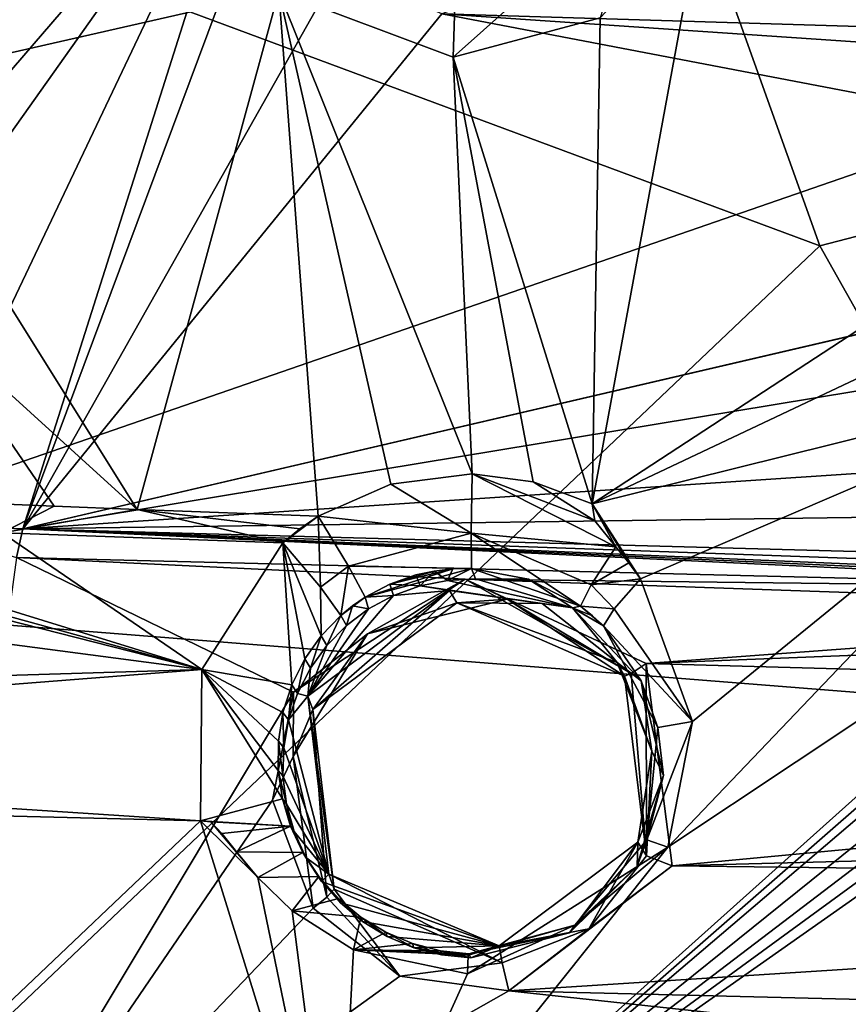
# Model space of a CAD drawing. Header units: millimetres. Extents: x -147 to 294, y -82 to 275.
# Tile 468 of 609: x 211 to 220, y 233 to 244. Entities that reach past the tile are written whole.
import ezdxf

# ---------------------------------------------------------------- set-up
doc = ezdxf.new("R2010")
doc.units = ezdxf.units.MM
doc.header["$LTSCALE"] = 67.506716
for name, color, linetype in [('1594', 7, 'CONTINUOUS'), ('1596', 7, 'CONTINUOUS'), ('1606', 7, 'CONTINUOUS'), ('1637', 7, 'CONTINUOUS'), ('1638', 7, 'CONTINUOUS'), ('1639', 7, 'CONTINUOUS'), ('1640', 7, 'CONTINUOUS'), ('1641', 7, 'CONTINUOUS'), ('1642', 7, 'CONTINUOUS'), ('1643', 7, 'CONTINUOUS'), ('1670', 7, 'CONTINUOUS'), ('1681', 7, 'CONTINUOUS'), ('1879', 7, 'CONTINUOUS'), ('2223', 7, 'CONTINUOUS'), ('2567', 7, 'CONTINUOUS'), ('2568', 7, 'CONTINUOUS'), ('2569', 7, 'CONTINUOUS'), ('2570', 7, 'CONTINUOUS'), ('2571', 7, 'CONTINUOUS'), ('2572', 7, 'CONTINUOUS'), ('2573', 7, 'CONTINUOUS'), ('2574', 7, 'CONTINUOUS'), ('3779', 7, 'CONTINUOUS'), ('3780', 7, 'CONTINUOUS'), ('499', 7, 'CONTINUOUS'), ('557', 7, 'CONTINUOUS'), ('841', 7, 'CONTINUOUS')]:
    doc.layers.add(name, color=color, linetype=linetype)

msp = doc.modelspace()

# ---------------------------------------------------------------- linework, layer by layer
at = {"layer": '1594', "linetype": 'CONTINUOUS'}
for points in [[(217.224, 238.537, -6.839), (227.53, 245.272, -6.758), (223.469, 241.488, -6.709), (217.224, 238.537, -6.839)], [(223.226, 240.026, -6.748), (217.224, 238.537, -6.839), (223.469, 241.488, -6.709), (223.226, 240.026, -6.748)], [(217.772, 237.687, -6.869), (217.224, 238.537, -6.839), (223.226, 240.026, -6.748), (217.772, 237.687, -6.869)], [(218.365, 236.069, -6.937), (217.772, 237.687, -6.869), (223.226, 240.026, -6.748), (218.365, 236.069, -6.937)], [(218.085, 234.643, -7.021), (218.365, 236.069, -6.937), (223.226, 240.026, -6.748), (218.085, 234.643, -7.021)], [(223.904, 238.513, -6.802), (218.085, 234.643, -7.021), (223.226, 240.026, -6.748), (223.904, 238.513, -6.802)], [(217.256, 238.343, -6.848), (217.224, 238.537, -6.839), (217.494, 238.048, -6.857), (217.256, 238.343, -6.848)], [(217.494, 238.048, -6.857), (217.224, 238.537, -6.839), (217.64, 237.867, -6.863), (217.494, 238.048, -6.857)], [(217.64, 237.867, -6.863), (217.224, 238.537, -6.839), (217.772, 237.687, -6.869), (217.64, 237.867, -6.863)], [(214.334, 229.943, -7.529), (218.085, 234.643, -7.021), (223.904, 238.513, -6.802), (214.334, 229.943, -7.529)], [(224.013, 238.398, -6.807), (214.334, 229.943, -7.529), (223.904, 238.513, -6.802), (224.013, 238.398, -6.807)], [(224.128, 238.29, -6.812), (214.334, 229.943, -7.529), (224.013, 238.398, -6.807), (224.128, 238.29, -6.812)], [(224.427, 238.061, -6.823), (214.334, 229.943, -7.529), (224.128, 238.29, -6.812), (224.427, 238.061, -6.823)], [(224.754, 237.878, -6.833), (214.334, 229.943, -7.529), (224.427, 238.061, -6.823), (224.754, 237.878, -6.833)], [(225.047, 237.763, -6.842), (214.334, 229.943, -7.529), (224.754, 237.878, -6.833), (225.047, 237.763, -6.842)], [(225.351, 237.684, -6.85), (214.334, 229.943, -7.529), (225.047, 237.763, -6.842), (225.351, 237.684, -6.85)], [(210.432, 232.711, -7.54), (212.782, 234.944, -7.222), (214.334, 229.943, -7.529), (210.432, 232.711, -7.54)], [(212.899, 234.932, -7.217), (213.432, 234.301, -7.236), (212.782, 234.944, -7.222), (212.899, 234.932, -7.217)], [(212.782, 234.944, -7.222), (213.432, 234.301, -7.236), (214.334, 229.943, -7.529), (212.782, 234.944, -7.222)], [(213.19, 234.592, -7.227), (213.432, 234.301, -7.236), (212.899, 234.932, -7.217), (213.19, 234.592, -7.227)], [(213.026, 234.8, -7.22), (213.19, 234.592, -7.227), (212.899, 234.932, -7.217), (213.026, 234.8, -7.22)], [(215.811, 233.206, -7.198), (218.085, 234.643, -7.021), (214.334, 229.943, -7.529), (215.811, 233.206, -7.198)], [(213.432, 234.301, -7.236), (213.824, 233.921, -7.244), (214.334, 229.943, -7.529), (213.432, 234.301, -7.236)], [(213.824, 233.921, -7.244), (214.519, 233.478, -7.241), (214.334, 229.943, -7.529), (213.824, 233.921, -7.244)], [(214.519, 233.478, -7.241), (215.811, 233.206, -7.198), (214.334, 229.943, -7.529), (214.519, 233.478, -7.241)]]:
    msp.add_3dface(points, dxfattribs=at)
at = {"layer": '1596', "linetype": 'CONTINUOUS'}
for points in [[(214.334, 229.943, -7.529), (225.351, 237.684, -6.85), (222.688, 233.42, -7.583), (214.334, 229.943, -7.529)], [(213.215, 223.725, -8.89), (214.334, 229.943, -7.529), (222.688, 233.42, -7.583), (213.215, 223.725, -8.89)]]:
    msp.add_3dface(points, dxfattribs=at)
at = {"layer": '1606', "linetype": 'CONTINUOUS'}
for points in [[(195.49, 238.936, -7.394), (212.797, 236.658, -7.013), (195.158, 236.116, -7.839), (195.49, 238.936, -7.394)], [(206.516, 238.256, -6.913), (212.797, 236.658, -7.013), (195.49, 238.936, -7.394), (206.516, 238.256, -6.913)], [(207.346, 238.338, -6.881), (212.797, 236.658, -7.013), (206.94, 238.27, -6.899), (207.346, 238.338, -6.881)], [(210.536, 238.208, -6.842), (212.797, 236.658, -7.013), (207.346, 238.338, -6.881), (210.536, 238.208, -6.842)], [(206.94, 238.27, -6.899), (212.797, 236.658, -7.013), (206.516, 238.256, -6.913), (206.94, 238.27, -6.899)], [(213.717, 238.093, -6.845), (212.797, 236.658, -7.013), (210.536, 238.208, -6.842), (213.717, 238.093, -6.845)], [(195.158, 236.116, -7.839), (212.797, 236.658, -7.013), (200.854, 235.719, -7.494), (195.158, 236.116, -7.839)], [(212.797, 236.658, -7.013), (212.782, 234.944, -7.222), (200.854, 235.719, -7.494), (212.797, 236.658, -7.013)], [(200.854, 235.719, -7.494), (212.782, 234.944, -7.222), (202.506, 235.199, -7.476), (200.854, 235.719, -7.494)], [(212.782, 234.944, -7.222), (210.432, 232.711, -7.54), (202.506, 235.199, -7.476), (212.782, 234.944, -7.222)]]:
    msp.add_3dface(points, dxfattribs=at)
at = {"layer": '1637', "linetype": 'CONTINUOUS'}
for points in [[(210.536, 238.208, -6.842), (208.125, 238.635, -6.826), (211.125, 238.508, -6.801), (210.536, 238.208, -6.842)], [(212.064, 238.47, -6.801), (210.536, 238.208, -6.842), (211.125, 238.508, -6.801), (212.064, 238.47, -6.801)], [(213.717, 238.093, -6.845), (210.536, 238.208, -6.842), (212.064, 238.47, -6.801), (213.717, 238.093, -6.845)], [(213.91, 238.251, -6.828), (213.717, 238.093, -6.845), (212.064, 238.47, -6.801), (213.91, 238.251, -6.828)], [(214.118, 238.394, -6.813), (213.91, 238.251, -6.828), (212.064, 238.47, -6.801), (214.118, 238.394, -6.813)]]:
    msp.add_3dface(points, dxfattribs=at)
at = {"layer": '1638', "linetype": 'CONTINUOUS'}
for points in [[(213.717, 238.093, -6.845), (213.91, 238.251, -6.828), (214.118, 238.394, -6.813), (213.717, 238.093, -6.845)], [(213.717, 238.093, -6.845), (214.118, 238.394, -6.813), (214.143, 237.591, -6.671), (213.717, 238.093, -6.845)], [(214.143, 237.591, -6.671), (214.118, 238.394, -6.813), (214.463, 237.83, -6.645), (214.143, 237.591, -6.671)], [(214.374, 237.27, -6.117), (214.143, 237.591, -6.671), (214.463, 237.83, -6.645), (214.374, 237.27, -6.117)], [(214.651, 237.477, -6.093), (214.374, 237.27, -6.117), (214.463, 237.83, -6.645), (214.651, 237.477, -6.093)], [(214.508, 237.379, -6.104), (214.374, 237.27, -6.117), (214.651, 237.477, -6.093), (214.508, 237.379, -6.104)]]:
    msp.add_3dface(points, dxfattribs=at)
at = {"layer": '1639', "linetype": 'CONTINUOUS'}
for points in [[(212.797, 236.658, -7.013), (213.717, 238.093, -6.845), (213.818, 236.484, -6.189), (212.797, 236.658, -7.013)], [(213.717, 238.093, -6.845), (214.143, 237.591, -6.671), (214.151, 237.04, -6.139), (213.717, 238.093, -6.845)], [(213.818, 236.484, -6.189), (213.717, 238.093, -6.845), (213.965, 236.777, -6.163), (213.818, 236.484, -6.189)], [(213.965, 236.777, -6.163), (213.717, 238.093, -6.845), (214.151, 237.04, -6.139), (213.965, 236.777, -6.163)], [(214.143, 237.591, -6.671), (214.374, 237.27, -6.117), (214.151, 237.04, -6.139), (214.143, 237.591, -6.671)], [(212.782, 234.944, -7.222), (212.797, 236.658, -7.013), (213.713, 235.192, -6.287), (212.782, 234.944, -7.222)], [(213.713, 235.192, -6.287), (212.797, 236.658, -7.013), (213.666, 235.513, -6.265), (213.713, 235.192, -6.287)], [(213.666, 235.513, -6.265), (212.797, 236.658, -7.013), (213.667, 235.844, -6.24), (213.666, 235.513, -6.265)], [(213.667, 235.844, -6.24), (212.797, 236.658, -7.013), (213.718, 236.17, -6.215), (213.667, 235.844, -6.24)], [(213.718, 236.17, -6.215), (212.797, 236.658, -7.013), (213.818, 236.484, -6.189), (213.718, 236.17, -6.215)], [(213.806, 234.88, -6.307), (212.782, 234.944, -7.222), (213.713, 235.192, -6.287), (213.806, 234.88, -6.307)], [(212.899, 234.932, -7.217), (212.782, 234.944, -7.222), (213.806, 234.88, -6.307), (212.899, 234.932, -7.217)], [(213.026, 234.8, -7.22), (212.899, 234.932, -7.217), (213.806, 234.88, -6.307), (213.026, 234.8, -7.22)], [(213.19, 234.592, -7.227), (213.026, 234.8, -7.22), (213.806, 234.88, -6.307), (213.19, 234.592, -7.227)], [(213.946, 234.584, -6.322), (213.19, 234.592, -7.227), (213.806, 234.88, -6.307), (213.946, 234.584, -6.322)], [(213.432, 234.301, -7.236), (213.19, 234.592, -7.227), (213.946, 234.584, -6.322), (213.432, 234.301, -7.236)], [(214.127, 234.31, -6.335), (213.432, 234.301, -7.236), (213.946, 234.584, -6.322), (214.127, 234.31, -6.335)], [(213.824, 233.921, -7.244), (213.432, 234.301, -7.236), (214.127, 234.31, -6.335), (213.824, 233.921, -7.244)], [(214.348, 234.063, -6.344), (213.824, 233.921, -7.244), (214.127, 234.31, -6.335), (214.348, 234.063, -6.344)], [(214.603, 233.851, -6.349), (213.824, 233.921, -7.244), (214.348, 234.063, -6.344), (214.603, 233.851, -6.349)], [(214.519, 233.478, -7.241), (213.824, 233.921, -7.244), (214.603, 233.851, -6.349), (214.519, 233.478, -7.241)], [(214.885, 233.679, -6.351), (214.519, 233.478, -7.241), (214.603, 233.851, -6.349), (214.885, 233.679, -6.351)], [(215.188, 233.551, -6.349), (214.519, 233.478, -7.241), (214.885, 233.679, -6.351), (215.188, 233.551, -6.349)], [(215.504, 233.469, -6.343), (214.519, 233.478, -7.241), (215.188, 233.551, -6.349), (215.504, 233.469, -6.343)], [(215.811, 233.206, -7.198), (214.519, 233.478, -7.241), (215.82, 233.421, -6.799), (215.811, 233.206, -7.198)], [(215.82, 233.421, -6.799), (214.519, 233.478, -7.241), (215.825, 233.435, -6.333), (215.82, 233.421, -6.799)], [(215.825, 233.435, -6.333), (214.519, 233.478, -7.241), (215.504, 233.469, -6.343), (215.825, 233.435, -6.333)]]:
    msp.add_3dface(points, dxfattribs=at)
at = {"layer": '1640', "linetype": 'CONTINUOUS'}
for points in [[(217.772, 237.687, -6.869), (218.365, 236.069, -6.937), (217.476, 237.344, -6.56), (217.772, 237.687, -6.869)], [(217.476, 237.344, -6.56), (218.365, 236.069, -6.937), (217.353, 237.151, -6.044), (217.476, 237.344, -6.56)], [(217.353, 237.151, -6.044), (218.365, 236.069, -6.937), (217.971, 236.002, -6.1), (217.353, 237.151, -6.044)], [(218.365, 236.069, -6.937), (218.085, 234.643, -7.021), (217.846, 234.726, -6.182), (218.365, 236.069, -6.937)], [(217.971, 236.002, -6.1), (218.365, 236.069, -6.937), (217.846, 234.726, -6.182), (217.971, 236.002, -6.1)], [(217.846, 234.726, -6.182), (218.085, 234.643, -7.021), (217.028, 233.76, -6.273), (217.846, 234.726, -6.182)], [(218.085, 234.643, -7.021), (215.811, 233.206, -7.198), (217.028, 233.76, -6.273), (218.085, 234.643, -7.021)], [(215.811, 233.206, -7.198), (215.82, 233.421, -6.799), (217.028, 233.76, -6.273), (215.811, 233.206, -7.198)], [(215.82, 233.421, -6.799), (215.825, 233.435, -6.333), (217.028, 233.76, -6.273), (215.82, 233.421, -6.799)]]:
    msp.add_3dface(points, dxfattribs=at)
at = {"layer": '1641', "linetype": 'CONTINUOUS'}
for points in [[(217.494, 238.048, -6.857), (217.64, 237.867, -6.863), (217.214, 237.617, -6.574), (217.494, 238.048, -6.857)], [(217.64, 237.867, -6.863), (217.772, 237.687, -6.869), (217.214, 237.617, -6.574), (217.64, 237.867, -6.863)], [(217.772, 237.687, -6.869), (217.476, 237.344, -6.56), (217.214, 237.617, -6.574), (217.772, 237.687, -6.869)], [(217.214, 237.617, -6.574), (217.476, 237.344, -6.56), (217.093, 237.374, -6.036), (217.214, 237.617, -6.574)], [(217.476, 237.344, -6.56), (217.353, 237.151, -6.044), (217.093, 237.374, -6.036), (217.476, 237.344, -6.56)], [(217.093, 237.374, -6.036), (217.353, 237.151, -6.044), (217.228, 237.267, -6.04), (217.093, 237.374, -6.036)]]:
    msp.add_3dface(points, dxfattribs=at)
at = {"layer": '1642', "linetype": 'CONTINUOUS'}
for points in [[(215.866, 238.875, -6.779), (217.494, 238.048, -6.857), (215.854, 238.202, -6.608), (215.866, 238.875, -6.779)], [(217.256, 238.343, -6.848), (217.494, 238.048, -6.857), (215.866, 238.875, -6.779), (217.256, 238.343, -6.848)], [(216.556, 238.784, -6.8), (217.256, 238.343, -6.848), (215.866, 238.875, -6.779), (216.556, 238.784, -6.8)], [(217.224, 238.537, -6.839), (217.256, 238.343, -6.848), (216.556, 238.784, -6.8), (217.224, 238.537, -6.839)], [(217.494, 238.048, -6.857), (217.214, 237.617, -6.574), (215.854, 238.202, -6.608), (217.494, 238.048, -6.857)], [(217.214, 237.617, -6.574), (217.093, 237.374, -6.036), (215.854, 238.202, -6.608), (217.214, 237.617, -6.574)], [(215.854, 238.202, -6.608), (217.093, 237.374, -6.036), (215.856, 237.802, -6.039), (215.854, 238.202, -6.608)], [(215.856, 237.802, -6.039), (217.093, 237.374, -6.036), (216.502, 237.683, -6.031), (215.856, 237.802, -6.039)]]:
    msp.add_3dface(points, dxfattribs=at)
at = {"layer": '1643', "linetype": 'CONTINUOUS'}
for points in [[(227.53, 245.272, -6.758), (217.224, 238.537, -6.839), (218.465, 245.265, -6.274), (227.53, 245.272, -6.758)], [(218.465, 245.265, -6.274), (217.224, 238.537, -6.839), (217.317, 244.044, -6.329), (218.465, 245.265, -6.274)], [(206.578, 244.547, -6.21), (213.672, 244.344, -6.225), (209.048, 243.288, -6.304), (206.578, 244.547, -6.21)], [(213.672, 244.344, -6.225), (212.064, 238.47, -6.801), (209.048, 243.288, -6.304), (213.672, 244.344, -6.225)], [(214.118, 238.394, -6.813), (212.064, 238.47, -6.801), (213.672, 244.344, -6.225), (214.118, 238.394, -6.813)], [(214.118, 238.394, -6.813), (213.672, 244.344, -6.225), (214.944, 238.759, -6.78), (214.118, 238.394, -6.813)], [(215.648, 243.599, -6.323), (215.866, 238.875, -6.779), (213.672, 244.344, -6.225), (215.648, 243.599, -6.323)], [(213.672, 244.344, -6.225), (215.866, 238.875, -6.779), (214.944, 238.759, -6.78), (213.672, 244.344, -6.225)], [(217.317, 244.044, -6.329), (217.224, 238.537, -6.839), (215.648, 243.599, -6.323), (217.317, 244.044, -6.329)], [(217.224, 238.537, -6.839), (216.556, 238.784, -6.8), (215.648, 243.599, -6.323), (217.224, 238.537, -6.839)], [(216.556, 238.784, -6.8), (215.866, 238.875, -6.779), (215.648, 243.599, -6.323), (216.556, 238.784, -6.8)], [(209.048, 243.288, -6.304), (212.064, 238.47, -6.801), (209.641, 240.672, -6.569), (209.048, 243.288, -6.304)], [(211.125, 238.508, -6.801), (208.125, 238.635, -6.826), (209.641, 240.672, -6.569), (211.125, 238.508, -6.801)], [(212.064, 238.47, -6.801), (211.125, 238.508, -6.801), (209.641, 240.672, -6.569), (212.064, 238.47, -6.801)]]:
    msp.add_3dface(points, dxfattribs=at)
at = {"layer": '1670', "linetype": 'CONTINUOUS'}
for points in [[(213.462, 246.732, -3.729), (198.587, 244.46, -4.164), (207.157, 243.304, -4.011), (213.462, 246.732, -3.729)], [(208.324, 242.635, -4.063), (213.462, 246.732, -3.729), (207.157, 243.304, -4.011), (208.324, 242.635, -4.063)], [(208.941, 241.49, -4.175), (213.462, 246.732, -3.729), (208.324, 242.635, -4.063), (208.941, 241.49, -4.175)], [(209.451, 238.303, -4.527), (213.462, 246.732, -3.729), (208.892, 240.293, -4.305), (209.451, 238.303, -4.527)], [(208.892, 240.293, -4.305), (213.462, 246.732, -3.729), (208.941, 241.49, -4.175), (208.892, 240.293, -4.305)], [(210.77, 238.253, -4.518), (213.462, 246.732, -3.729), (209.451, 238.303, -4.527), (210.77, 238.253, -4.518)], [(213.462, 246.732, -3.729), (210.77, 238.253, -4.518), (213.564, 245.736, -3.804), (213.462, 246.732, -3.729)], [(213.564, 245.736, -3.804), (210.77, 238.253, -4.518), (214.349, 244.593, -3.907), (213.564, 245.736, -3.804)], [(236.937, 243.439, -5.385), (236.949, 245.332, -5.273), (217.548, 244.823, -3.968), (236.937, 243.439, -5.385)], [(215.52, 244.089, -3.971), (236.937, 243.439, -5.385), (217.548, 244.823, -3.968), (215.52, 244.089, -3.971)], [(214.349, 244.593, -3.907), (210.77, 238.253, -4.518), (215.52, 244.089, -3.971), (214.349, 244.593, -3.907)], [(210.77, 238.253, -4.518), (226.677, 241.959, -4.617), (215.52, 244.089, -3.971), (210.77, 238.253, -4.518)], [(235.294, 242.753, -5.263), (236.937, 243.439, -5.385), (215.52, 244.089, -3.971), (235.294, 242.753, -5.263)], [(226.677, 241.959, -4.617), (235.294, 242.753, -5.263), (215.52, 244.089, -3.971), (226.677, 241.959, -4.617)], [(226.677, 241.959, -4.617), (210.77, 238.253, -4.518), (224.438, 241.434, -4.526), (226.677, 241.959, -4.617)], [(224.438, 241.434, -4.526), (210.77, 238.253, -4.518), (223.786, 240.401, -4.579), (224.438, 241.434, -4.526)], [(223.786, 240.401, -4.579), (210.77, 238.253, -4.518), (223.749, 239.113, -4.695), (223.786, 240.401, -4.579)], [(223.749, 239.113, -4.695), (210.77, 238.253, -4.518), (224.038, 238.434, -4.774), (223.749, 239.113, -4.695)], [(224.038, 238.434, -4.774), (210.77, 238.253, -4.518), (224.522, 237.878, -4.854), (224.038, 238.434, -4.774)]]:
    msp.add_3dface(points, dxfattribs=at)
at = {"layer": '1681', "linetype": 'CONTINUOUS'}
for points in [[(210.77, 238.253, -4.518), (209.451, 238.303, -4.527), (210.696, 237.928, -4.557), (210.77, 238.253, -4.518)], [(224.989, 237.573, -4.909), (210.77, 238.253, -4.518), (210.696, 237.928, -4.557), (224.989, 237.573, -4.909)], [(224.522, 237.878, -4.854), (210.77, 238.253, -4.518), (224.676, 237.759, -4.874), (224.522, 237.878, -4.854)], [(224.839, 237.654, -4.893), (210.77, 238.253, -4.518), (224.913, 237.612, -4.901), (224.839, 237.654, -4.893)], [(210.77, 238.253, -4.518), (224.839, 237.654, -4.893), (224.676, 237.759, -4.874), (210.77, 238.253, -4.518)], [(224.913, 237.612, -4.901), (210.77, 238.253, -4.518), (224.989, 237.573, -4.909), (224.913, 237.612, -4.901)]]:
    msp.add_3dface(points, dxfattribs=at)
at = {"layer": '1879', "linetype": 'CONTINUOUS'}
for points in [[(213.215, 223.725, -8.89), (222.688, 233.42, -7.583), (214.566, 223.823, -8.862), (213.215, 223.725, -8.89)], [(222.688, 233.42, -7.583), (217.316, 225.289, -8.621), (214.566, 223.823, -8.862), (222.688, 233.42, -7.583)], [(222.688, 233.42, -7.583), (222.768, 228.547, -8.242), (217.316, 225.289, -8.621), (222.688, 233.42, -7.583)]]:
    msp.add_3dface(points, dxfattribs=at)
at = {"layer": '2223', "linetype": 'CONTINUOUS'}
for points in [[(210.696, 237.928, -4.557), (209.505, 229.187, -5.741), (213.84, 236.402, -4.727), (210.696, 237.928, -4.557)], [(224.989, 237.573, -4.909), (210.696, 237.928, -4.557), (215.784, 237.68, -4.595), (224.989, 237.573, -4.909)], [(215.784, 237.68, -4.595), (210.696, 237.928, -4.557), (213.84, 236.402, -4.727), (215.784, 237.68, -4.595)], [(225.997, 237.326, -4.989), (224.989, 237.573, -4.909), (215.784, 237.68, -4.595), (225.997, 237.326, -4.989)], [(217.839, 236.727, -4.736), (225.997, 237.326, -4.989), (215.784, 237.68, -4.595), (217.839, 236.727, -4.736)], [(236.877, 236.197, -5.985), (236.89, 237.48, -5.859), (217.839, 236.727, -4.736), (236.877, 236.197, -5.985)], [(236.89, 237.48, -5.859), (225.997, 237.326, -4.989), (217.839, 236.727, -4.736), (236.89, 237.48, -5.859)], [(236.877, 236.197, -5.985), (217.839, 236.727, -4.736), (218.134, 234.431, -5.007), (236.877, 236.197, -5.985)], [(213.84, 236.402, -4.727), (209.505, 229.187, -5.741), (213.599, 235.176, -4.874), (213.84, 236.402, -4.727)], [(236.863, 234.918, -6.12), (236.877, 236.197, -5.985), (218.134, 234.431, -5.007), (236.863, 234.918, -6.12)], [(213.599, 235.176, -4.874), (209.505, 229.187, -5.741), (214.06, 233.953, -5.026), (213.599, 235.176, -4.874)], [(235.198, 234.225, -6.028), (236.863, 234.918, -6.12), (218.134, 234.431, -5.007), (235.198, 234.225, -6.028)], [(216.281, 233.014, -5.156), (235.198, 234.225, -6.028), (218.134, 234.431, -5.007), (216.281, 233.014, -5.156)], [(234.499, 232.569, -6.155), (235.198, 234.225, -6.028), (216.281, 233.014, -5.156), (234.499, 232.569, -6.155)], [(214.06, 233.953, -5.026), (209.505, 229.187, -5.741), (215.046, 233.181, -5.126), (214.06, 233.953, -5.026)], [(215.046, 233.181, -5.126), (209.505, 229.187, -5.741), (216.281, 233.014, -5.156), (215.046, 233.181, -5.126)], [(216.281, 233.014, -5.156), (209.505, 229.187, -5.741), (225.706, 231.998, -5.579), (216.281, 233.014, -5.156)], [(234.499, 232.569, -6.155), (216.281, 233.014, -5.156), (225.706, 231.998, -5.579), (234.499, 232.569, -6.155)]]:
    msp.add_3dface(points, dxfattribs=at)
at = {"layer": '2567', "linetype": 'CONTINUOUS'}
for points in [[(217.84, 234.544, -5.249), (217.839, 236.727, -4.736), (217.666, 236.611, -4.834), (217.84, 234.544, -5.249)], [(218.134, 234.431, -5.007), (217.839, 236.727, -4.736), (217.84, 234.544, -5.249), (218.134, 234.431, -5.007)], [(217.592, 236.582, -5.046), (217.84, 234.544, -5.249), (217.666, 236.611, -4.834), (217.592, 236.582, -5.046)], [(217.188, 233.719, -5.333), (218.134, 234.431, -5.007), (217.84, 234.544, -5.249), (217.188, 233.719, -5.333)], [(216.281, 233.014, -5.156), (218.134, 234.431, -5.007), (217.188, 233.719, -5.333), (216.281, 233.014, -5.156)], [(214.218, 234.078, -5.083), (215.046, 233.181, -5.126), (214.301, 234.168, -5.301), (214.218, 234.078, -5.083)], [(214.301, 234.168, -5.301), (215.046, 233.181, -5.126), (216.206, 233.334, -5.377), (214.301, 234.168, -5.301)], [(214.06, 233.953, -5.026), (215.046, 233.181, -5.126), (214.218, 234.078, -5.083), (214.06, 233.953, -5.026)], [(216.206, 233.334, -5.377), (216.281, 233.014, -5.156), (217.188, 233.719, -5.333), (216.206, 233.334, -5.377)], [(215.046, 233.181, -5.126), (216.281, 233.014, -5.156), (216.206, 233.334, -5.377), (215.046, 233.181, -5.126)]]:
    msp.add_3dface(points, dxfattribs=at)
at = {"layer": '2568', "linetype": 'CONTINUOUS'}
for points in [[(215.784, 237.68, -4.595), (213.84, 236.402, -4.727), (214.676, 237.063, -4.758), (215.784, 237.68, -4.595)], [(216.263, 237.454, -4.72), (215.784, 237.68, -4.595), (214.676, 237.063, -4.758), (216.263, 237.454, -4.72)], [(217.839, 236.727, -4.736), (215.784, 237.68, -4.595), (217.666, 236.611, -4.834), (217.839, 236.727, -4.736)], [(217.666, 236.611, -4.834), (215.784, 237.68, -4.595), (216.263, 237.454, -4.72), (217.666, 236.611, -4.834)], [(215.692, 237.412, -4.96), (214.676, 237.063, -4.758), (214.056, 236.204, -5.089), (215.692, 237.412, -4.96)], [(216.263, 237.454, -4.72), (214.676, 237.063, -4.758), (215.692, 237.412, -4.96), (216.263, 237.454, -4.72)], [(217.592, 236.582, -5.046), (216.263, 237.454, -4.72), (215.692, 237.412, -4.96), (217.592, 236.582, -5.046)], [(217.592, 236.582, -5.046), (217.666, 236.611, -4.834), (216.263, 237.454, -4.72), (217.592, 236.582, -5.046)], [(214.676, 237.063, -4.758), (213.84, 236.402, -4.727), (213.833, 235.672, -4.909), (214.676, 237.063, -4.758)], [(214.676, 237.063, -4.758), (213.833, 235.672, -4.909), (214.056, 236.204, -5.089), (214.676, 237.063, -4.758)], [(213.84, 236.402, -4.727), (213.599, 235.176, -4.874), (213.833, 235.672, -4.909), (213.84, 236.402, -4.727)], [(213.833, 235.672, -4.909), (214.218, 234.078, -5.083), (214.056, 236.204, -5.089), (213.833, 235.672, -4.909)], [(214.218, 234.078, -5.083), (214.301, 234.168, -5.301), (214.056, 236.204, -5.089), (214.218, 234.078, -5.083)], [(213.599, 235.176, -4.874), (214.06, 233.953, -5.026), (213.833, 235.672, -4.909), (213.599, 235.176, -4.874)], [(214.06, 233.953, -5.026), (214.218, 234.078, -5.083), (213.833, 235.672, -4.909), (214.06, 233.953, -5.026)]]:
    msp.add_3dface(points, dxfattribs=at)
at = {"layer": '2569', "linetype": 'CONTINUOUS'}
for points in [[(215.609, 237.554, -5.614), (214.056, 236.204, -5.089), (214, 236.357, -5.74), (215.609, 237.554, -5.614)], [(215.692, 237.412, -4.96), (214.056, 236.204, -5.089), (215.609, 237.554, -5.614), (215.692, 237.412, -4.96)], [(216.658, 237.405, -5.645), (215.692, 237.412, -4.96), (215.609, 237.554, -5.614), (216.658, 237.405, -5.645)], [(217.592, 236.582, -5.046), (215.692, 237.412, -4.96), (217.51, 236.738, -5.735), (217.592, 236.582, -5.046)], [(217.51, 236.738, -5.735), (215.692, 237.412, -4.96), (216.658, 237.405, -5.645), (217.51, 236.738, -5.735)], [(214.056, 236.204, -5.089), (214.301, 234.168, -5.301), (214, 236.357, -5.74), (214.056, 236.204, -5.089)], [(214, 236.357, -5.74), (214.301, 234.168, -5.301), (214.239, 234.338, -5.985), (214, 236.357, -5.74)]]:
    msp.add_3dface(points, dxfattribs=at)
at = {"layer": '2570', "linetype": 'CONTINUOUS'}
for points in [[(217.592, 236.582, -5.046), (217.51, 236.738, -5.735), (217.904, 235.731, -5.857), (217.592, 236.582, -5.046)], [(217.84, 234.544, -5.249), (217.592, 236.582, -5.046), (217.904, 235.731, -5.857), (217.84, 234.544, -5.249)], [(217.742, 234.699, -5.975), (217.84, 234.544, -5.249), (217.904, 235.731, -5.857), (217.742, 234.699, -5.975)], [(216.169, 233.524, -6.098), (217.188, 233.719, -5.333), (217.742, 234.699, -5.975), (216.169, 233.524, -6.098)], [(217.188, 233.719, -5.333), (217.84, 234.544, -5.249), (217.742, 234.699, -5.975), (217.188, 233.719, -5.333)], [(214.301, 234.168, -5.301), (216.206, 233.334, -5.377), (214.239, 234.338, -5.985), (214.301, 234.168, -5.301)], [(214.239, 234.338, -5.985), (216.206, 233.334, -5.377), (216.169, 233.524, -6.098), (214.239, 234.338, -5.985)], [(216.206, 233.334, -5.377), (217.188, 233.719, -5.333), (216.169, 233.524, -6.098), (216.206, 233.334, -5.377)]]:
    msp.add_3dface(points, dxfattribs=at)
at = {"layer": '2571', "linetype": 'CONTINUOUS'}
for points in [[(215.275, 237.607, -5.604), (215.583, 237.668, -5.6), (217.003, 237.358, -5.656), (215.275, 237.607, -5.604)], [(215.583, 237.668, -5.6), (215.902, 237.686, -5.602), (217.003, 237.358, -5.656), (215.583, 237.668, -5.6)], [(215.609, 237.554, -5.614), (214, 236.357, -5.74), (214.974, 237.498, -5.614), (215.609, 237.554, -5.614)], [(215.275, 237.607, -5.604), (215.609, 237.554, -5.614), (214.974, 237.498, -5.614), (215.275, 237.607, -5.604)], [(215.609, 237.554, -5.614), (215.275, 237.607, -5.604), (217.003, 237.358, -5.656), (215.609, 237.554, -5.614)], [(216.658, 237.405, -5.645), (215.609, 237.554, -5.614), (217.003, 237.358, -5.656), (216.658, 237.405, -5.645)], [(214.974, 237.498, -5.614), (214, 236.357, -5.74), (214.69, 237.344, -5.629), (214.974, 237.498, -5.614)], [(217.51, 236.738, -5.735), (216.658, 237.405, -5.645), (217.003, 237.358, -5.656), (217.51, 236.738, -5.735)], [(214.69, 237.344, -5.629), (214, 236.357, -5.74), (214.438, 237.156, -5.649), (214.69, 237.344, -5.629)], [(217.781, 236.528, -5.763), (217.51, 236.738, -5.735), (217.003, 237.358, -5.656), (217.781, 236.528, -5.763)], [(214.438, 237.156, -5.649), (214, 236.357, -5.74), (214.216, 236.929, -5.674), (214.438, 237.156, -5.649)], [(214.216, 236.929, -5.674), (214, 236.357, -5.74), (214.032, 236.673, -5.703), (214.216, 236.929, -5.674)], [(217.904, 235.731, -5.857), (217.51, 236.738, -5.735), (217.781, 236.528, -5.763), (217.904, 235.731, -5.857)], [(214.032, 236.673, -5.703), (214, 236.357, -5.74), (213.884, 236.387, -5.736), (214.032, 236.673, -5.703)], [(218.033, 235.457, -5.891), (217.904, 235.731, -5.857), (217.781, 236.528, -5.763), (218.033, 235.457, -5.891)], [(213.884, 236.387, -5.736), (214, 236.357, -5.74), (213.783, 236.086, -5.771), (213.884, 236.387, -5.736)], [(214, 236.357, -5.74), (214.239, 234.338, -5.985), (213.783, 236.086, -5.771), (214, 236.357, -5.74)], [(213.783, 236.086, -5.771), (214.239, 234.338, -5.985), (213.727, 235.769, -5.809), (213.783, 236.086, -5.771)], [(213.727, 235.769, -5.809), (214.239, 234.338, -5.985), (213.719, 235.451, -5.848), (213.727, 235.769, -5.809)], [(217.742, 234.699, -5.975), (217.904, 235.731, -5.857), (218.033, 235.457, -5.891), (217.742, 234.699, -5.975)], [(213.719, 235.451, -5.848), (214.239, 234.338, -5.985), (213.759, 235.131, -5.887), (213.719, 235.451, -5.848)], [(217.734, 234.427, -6.008), (217.742, 234.699, -5.975), (218.033, 235.457, -5.891), (217.734, 234.427, -6.008)], [(213.759, 235.131, -5.887), (214.239, 234.338, -5.985), (213.846, 234.822, -5.925), (213.759, 235.131, -5.887)], [(213.846, 234.822, -5.925), (214.239, 234.338, -5.985), (213.98, 234.526, -5.962), (213.846, 234.822, -5.925)], [(216.169, 233.524, -6.098), (217.742, 234.699, -5.975), (216.969, 233.674, -6.089), (216.169, 233.524, -6.098)], [(216.969, 233.674, -6.089), (217.742, 234.699, -5.975), (217.734, 234.427, -6.008), (216.969, 233.674, -6.089)], [(213.98, 234.526, -5.962), (214.239, 234.338, -5.985), (214.155, 234.255, -5.996), (213.98, 234.526, -5.962)], [(214.239, 234.338, -5.985), (216.169, 233.524, -6.098), (214.155, 234.255, -5.996), (214.239, 234.338, -5.985)], [(214.155, 234.255, -5.996), (216.169, 233.524, -6.098), (214.371, 234.011, -6.027), (214.155, 234.255, -5.996)], [(214.371, 234.011, -6.027), (216.169, 233.524, -6.098), (214.619, 233.802, -6.054), (214.371, 234.011, -6.027)], [(214.619, 233.802, -6.054), (216.169, 233.524, -6.098), (214.9, 233.63, -6.076), (214.619, 233.802, -6.054)], [(214.9, 233.63, -6.076), (216.169, 233.524, -6.098), (215.202, 233.502, -6.094), (214.9, 233.63, -6.076)], [(215.848, 233.389, -6.113), (216.169, 233.524, -6.098), (216.969, 233.674, -6.089), (215.848, 233.389, -6.113)], [(215.202, 233.502, -6.094), (216.169, 233.524, -6.098), (215.848, 233.389, -6.113), (215.202, 233.502, -6.094)], [(215.517, 233.422, -6.106), (215.202, 233.502, -6.094), (215.848, 233.389, -6.113), (215.517, 233.422, -6.106)]]:
    msp.add_3dface(points, dxfattribs=at)
at = {"layer": '2572', "linetype": 'CONTINUOUS'}
for points in [[(215.434, 237.774, -6.052), (215.275, 237.607, -5.604), (215.227, 237.729, -6.06), (215.434, 237.774, -6.052)], [(215.583, 237.668, -5.6), (215.275, 237.607, -5.604), (215.434, 237.774, -6.052), (215.583, 237.668, -5.6)], [(215.644, 237.798, -6.044), (215.583, 237.668, -5.6), (215.434, 237.774, -6.052), (215.644, 237.798, -6.044)], [(215.856, 237.802, -6.039), (215.902, 237.686, -5.602), (215.583, 237.668, -5.6), (215.856, 237.802, -6.039)], [(215.856, 237.802, -6.039), (215.583, 237.668, -5.6), (215.644, 237.798, -6.044), (215.856, 237.802, -6.039)], [(215.227, 237.729, -6.06), (215.275, 237.607, -5.604), (214.929, 237.624, -6.075), (215.227, 237.729, -6.06)], [(214.974, 237.498, -5.614), (214.651, 237.477, -6.093), (214.929, 237.624, -6.075), (214.974, 237.498, -5.614)], [(215.275, 237.607, -5.604), (214.974, 237.498, -5.614), (214.929, 237.624, -6.075), (215.275, 237.607, -5.604)], [(214.508, 237.379, -6.104), (214.651, 237.477, -6.093), (214.69, 237.344, -5.629), (214.508, 237.379, -6.104)], [(214.651, 237.477, -6.093), (214.974, 237.498, -5.614), (214.69, 237.344, -5.629), (214.651, 237.477, -6.093)], [(214.374, 237.27, -6.117), (214.508, 237.379, -6.104), (214.438, 237.156, -5.649), (214.374, 237.27, -6.117)], [(214.508, 237.379, -6.104), (214.69, 237.344, -5.629), (214.438, 237.156, -5.649), (214.508, 237.379, -6.104)], [(214.151, 237.04, -6.139), (214.374, 237.27, -6.117), (214.216, 236.929, -5.674), (214.151, 237.04, -6.139)], [(214.374, 237.27, -6.117), (214.438, 237.156, -5.649), (214.216, 236.929, -5.674), (214.374, 237.27, -6.117)], [(213.965, 236.777, -6.163), (214.151, 237.04, -6.139), (214.032, 236.673, -5.703), (213.965, 236.777, -6.163)], [(214.151, 237.04, -6.139), (214.216, 236.929, -5.674), (214.032, 236.673, -5.703), (214.151, 237.04, -6.139)], [(213.818, 236.484, -6.189), (213.965, 236.777, -6.163), (213.884, 236.387, -5.736), (213.818, 236.484, -6.189)], [(213.965, 236.777, -6.163), (214.032, 236.673, -5.703), (213.884, 236.387, -5.736), (213.965, 236.777, -6.163)], [(213.718, 236.17, -6.215), (213.818, 236.484, -6.189), (213.783, 236.086, -5.771), (213.718, 236.17, -6.215)], [(213.818, 236.484, -6.189), (213.884, 236.387, -5.736), (213.783, 236.086, -5.771), (213.818, 236.484, -6.189)], [(213.667, 235.844, -6.24), (213.718, 236.17, -6.215), (213.727, 235.769, -5.809), (213.667, 235.844, -6.24)], [(213.718, 236.17, -6.215), (213.783, 236.086, -5.771), (213.727, 235.769, -5.809), (213.718, 236.17, -6.215)], [(213.666, 235.513, -6.265), (213.667, 235.844, -6.24), (213.719, 235.451, -5.848), (213.666, 235.513, -6.265)], [(213.667, 235.844, -6.24), (213.727, 235.769, -5.809), (213.719, 235.451, -5.848), (213.667, 235.844, -6.24)], [(213.713, 235.192, -6.287), (213.666, 235.513, -6.265), (213.759, 235.131, -5.887), (213.713, 235.192, -6.287)], [(213.666, 235.513, -6.265), (213.719, 235.451, -5.848), (213.759, 235.131, -5.887), (213.666, 235.513, -6.265)], [(213.806, 234.88, -6.307), (213.713, 235.192, -6.287), (213.846, 234.822, -5.925), (213.806, 234.88, -6.307)], [(213.713, 235.192, -6.287), (213.759, 235.131, -5.887), (213.846, 234.822, -5.925), (213.713, 235.192, -6.287)], [(213.946, 234.584, -6.322), (213.806, 234.88, -6.307), (213.98, 234.526, -5.962), (213.946, 234.584, -6.322)], [(213.806, 234.88, -6.307), (213.846, 234.822, -5.925), (213.98, 234.526, -5.962), (213.806, 234.88, -6.307)], [(214.127, 234.31, -6.335), (213.946, 234.584, -6.322), (214.155, 234.255, -5.996), (214.127, 234.31, -6.335)], [(213.946, 234.584, -6.322), (213.98, 234.526, -5.962), (214.155, 234.255, -5.996), (213.946, 234.584, -6.322)], [(214.348, 234.063, -6.344), (214.127, 234.31, -6.335), (214.371, 234.011, -6.027), (214.348, 234.063, -6.344)], [(214.127, 234.31, -6.335), (214.155, 234.255, -5.996), (214.371, 234.011, -6.027), (214.127, 234.31, -6.335)], [(214.603, 233.851, -6.349), (214.348, 234.063, -6.344), (214.619, 233.802, -6.054), (214.603, 233.851, -6.349)], [(214.348, 234.063, -6.344), (214.371, 234.011, -6.027), (214.619, 233.802, -6.054), (214.348, 234.063, -6.344)], [(214.885, 233.679, -6.351), (214.603, 233.851, -6.349), (214.9, 233.63, -6.076), (214.885, 233.679, -6.351)], [(214.603, 233.851, -6.349), (214.619, 233.802, -6.054), (214.9, 233.63, -6.076), (214.603, 233.851, -6.349)], [(215.188, 233.551, -6.349), (214.885, 233.679, -6.351), (215.202, 233.502, -6.094), (215.188, 233.551, -6.349)], [(214.885, 233.679, -6.351), (214.9, 233.63, -6.076), (215.202, 233.502, -6.094), (214.885, 233.679, -6.351)], [(215.504, 233.469, -6.343), (215.188, 233.551, -6.349), (215.517, 233.422, -6.106), (215.504, 233.469, -6.343)], [(215.188, 233.551, -6.349), (215.202, 233.502, -6.094), (215.517, 233.422, -6.106), (215.188, 233.551, -6.349)], [(215.825, 233.435, -6.333), (215.504, 233.469, -6.343), (215.848, 233.389, -6.113), (215.825, 233.435, -6.333)], [(215.504, 233.469, -6.343), (215.517, 233.422, -6.106), (215.848, 233.389, -6.113), (215.504, 233.469, -6.343)]]:
    msp.add_3dface(points, dxfattribs=at)
at = {"layer": '2573', "linetype": 'CONTINUOUS'}
for points in [[(215.866, 238.875, -6.779), (215.854, 238.202, -6.608), (214.944, 238.759, -6.78), (215.866, 238.875, -6.779)], [(215.854, 238.202, -6.608), (214.118, 238.394, -6.813), (214.944, 238.759, -6.78), (215.854, 238.202, -6.608)], [(214.463, 237.83, -6.645), (214.118, 238.394, -6.813), (215.854, 238.202, -6.608), (214.463, 237.83, -6.645)], [(214.463, 237.83, -6.645), (215.854, 238.202, -6.608), (215.856, 237.802, -6.039), (214.463, 237.83, -6.645)], [(214.651, 237.477, -6.093), (214.463, 237.83, -6.645), (215.856, 237.802, -6.039), (214.651, 237.477, -6.093)], [(214.651, 237.477, -6.093), (215.856, 237.802, -6.039), (215.644, 237.798, -6.044), (214.651, 237.477, -6.093)], [(214.651, 237.477, -6.093), (215.644, 237.798, -6.044), (214.929, 237.624, -6.075), (214.651, 237.477, -6.093)], [(215.644, 237.798, -6.044), (215.434, 237.774, -6.052), (214.929, 237.624, -6.075), (215.644, 237.798, -6.044)], [(215.434, 237.774, -6.052), (215.227, 237.729, -6.06), (214.929, 237.624, -6.075), (215.434, 237.774, -6.052)]]:
    msp.add_3dface(points, dxfattribs=at)
at = {"layer": '2574', "linetype": 'CONTINUOUS'}
for points in [[(215.856, 237.802, -6.039), (216.502, 237.683, -6.031), (215.902, 237.686, -5.602), (215.856, 237.802, -6.039)], [(215.902, 237.686, -5.602), (216.502, 237.683, -6.031), (217.003, 237.358, -5.656), (215.902, 237.686, -5.602)], [(216.502, 237.683, -6.031), (217.093, 237.374, -6.036), (217.003, 237.358, -5.656), (216.502, 237.683, -6.031)], [(217.093, 237.374, -6.036), (217.228, 237.267, -6.04), (217.003, 237.358, -5.656), (217.093, 237.374, -6.036)], [(217.228, 237.267, -6.04), (217.353, 237.151, -6.044), (217.003, 237.358, -5.656), (217.228, 237.267, -6.04)], [(217.353, 237.151, -6.044), (217.781, 236.528, -5.763), (217.003, 237.358, -5.656), (217.353, 237.151, -6.044)], [(217.353, 237.151, -6.044), (217.971, 236.002, -6.1), (217.781, 236.528, -5.763), (217.353, 237.151, -6.044)], [(217.971, 236.002, -6.1), (218.033, 235.457, -5.891), (217.781, 236.528, -5.763), (217.971, 236.002, -6.1)], [(217.971, 236.002, -6.1), (217.846, 234.726, -6.182), (218.033, 235.457, -5.891), (217.971, 236.002, -6.1)], [(217.846, 234.726, -6.182), (217.734, 234.427, -6.008), (218.033, 235.457, -5.891), (217.846, 234.726, -6.182)], [(217.846, 234.726, -6.182), (217.028, 233.76, -6.273), (217.734, 234.427, -6.008), (217.846, 234.726, -6.182)], [(217.028, 233.76, -6.273), (216.969, 233.674, -6.089), (217.734, 234.427, -6.008), (217.028, 233.76, -6.273)], [(217.028, 233.76, -6.273), (215.825, 233.435, -6.333), (216.969, 233.674, -6.089), (217.028, 233.76, -6.273)], [(215.825, 233.435, -6.333), (215.848, 233.389, -6.113), (216.969, 233.674, -6.089), (215.825, 233.435, -6.333)]]:
    msp.add_3dface(points, dxfattribs=at)
at = {"layer": '3779', "linetype": 'CONTINUOUS'}
msp.add_3dface([(215.648, 243.599, -6.323), (213.672, 244.344, -6.225), (215.671, 244.309, -5.935), (215.648, 243.599, -6.323)], dxfattribs=at)
at = {"layer": '3780', "linetype": 'CONTINUOUS'}
for points in [[(217.317, 244.044, -6.329), (215.648, 243.599, -6.323), (217.78, 245.5, -5.911), (217.317, 244.044, -6.329)], [(215.648, 243.599, -6.323), (215.671, 244.309, -5.935), (217.78, 245.5, -5.911), (215.648, 243.599, -6.323)]]:
    msp.add_3dface(points, dxfattribs=at)
at = {"layer": '499', "linetype": 'CONTINUOUS'}
for points in [[(189.77, 260.842, -19.466), (211.498, 250.513, -27.995), (192.781, 240.261, -27.408), (189.77, 260.842, -19.466)], [(192.781, 240.261, -27.408), (211.498, 250.513, -27.995), (206.369, 237.497, -31.433), (192.781, 240.261, -27.408)], [(211.498, 250.513, -27.995), (234.09, 247.081, -32.455), (206.369, 237.497, -31.433), (211.498, 250.513, -27.995)], [(234.09, 247.081, -32.455), (233.68, 235.333, -36.348), (206.369, 237.497, -31.433), (234.09, 247.081, -32.455)]]:
    msp.add_3dface(points, dxfattribs=at)
at = {"layer": '557', "linetype": 'CONTINUOUS'}
for points in [[(206.369, 237.497, -31.433), (233.68, 235.333, -36.348), (203.749, 217.597, -36.618), (206.369, 237.497, -31.433)], [(233.68, 235.333, -36.348), (233.392, 226.458, -39.086), (203.749, 217.597, -36.618), (233.68, 235.333, -36.348)]]:
    msp.add_3dface(points, dxfattribs=at)
at = {"layer": '841', "linetype": 'CONTINUOUS'}
for points in [[(210.955, 266.206, -18.872), (191.591, 251.939, -20.224), (219.809, 241.46, -31.151), (210.955, 266.206, -18.872)], [(234.161, 245.182, -31.778), (210.955, 266.206, -18.872), (219.809, 241.46, -31.151), (234.161, 245.182, -31.778)], [(219.809, 241.46, -31.151), (191.591, 251.939, -20.224), (209.084, 231.284, -32.441), (219.809, 241.46, -31.151)], [(234.161, 245.182, -31.778), (219.809, 241.46, -31.151), (233.324, 217.483, -39.727), (234.161, 245.182, -31.778)], [(219.809, 241.46, -31.151), (209.084, 231.284, -32.441), (233.324, 217.483, -39.727), (219.809, 241.46, -31.151)]]:
    msp.add_3dface(points, dxfattribs=at)

doc.saveas('drawing.dxf')
